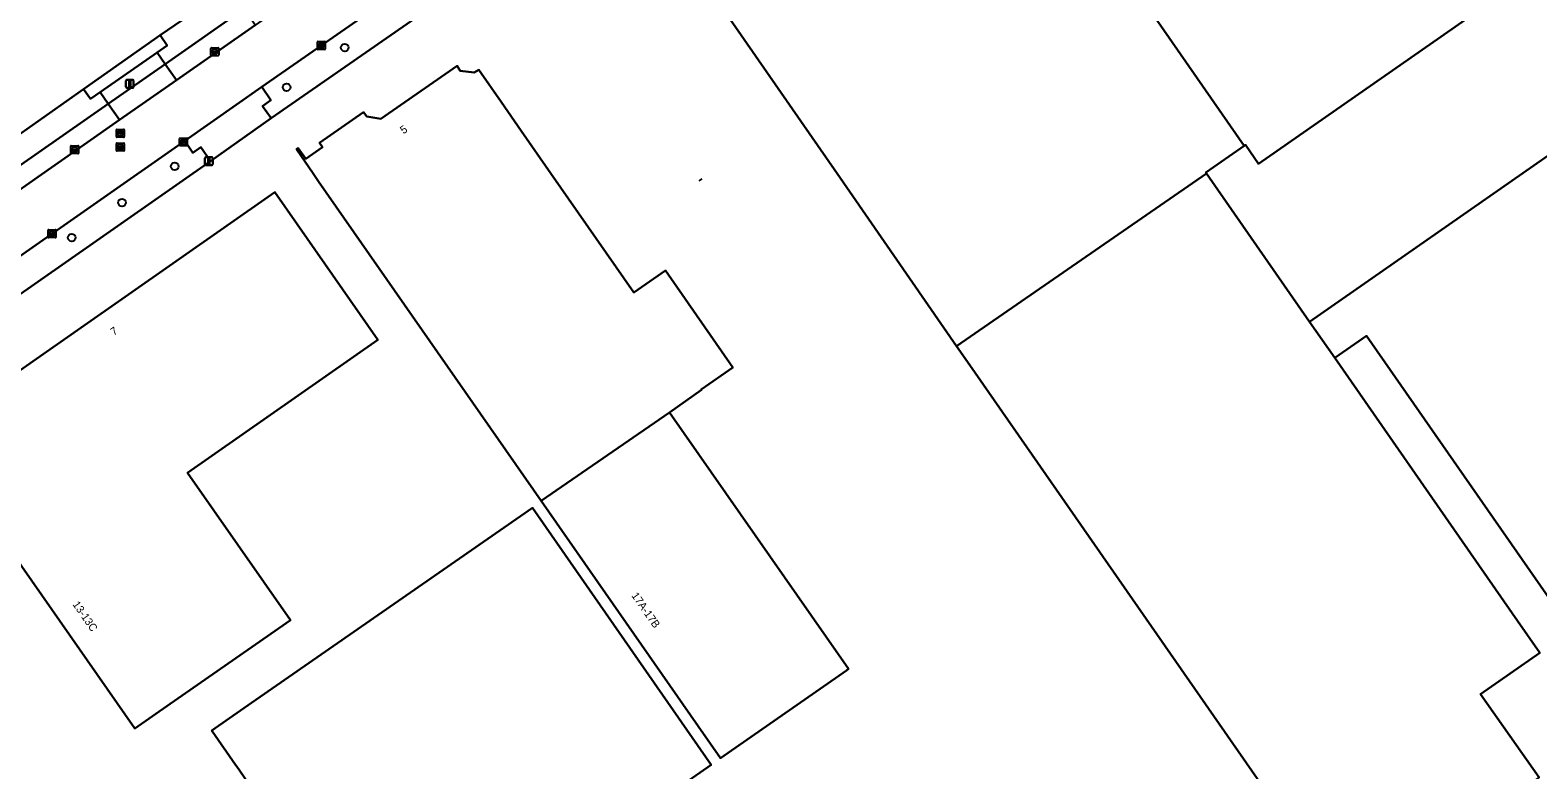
# Model space of a CAD drawing. Extents: x 156702 to 158052, y 387630 to 388992.
# Drawn here: x 157142.2 to 157335.4, y 387923.6 to 388018.3 of the extents above; entities that cross this region are included whole.
import ezdxf

# ---------------------------------------------------------------- set-up
doc = ezdxf.new("R2010")
doc.units = 0
for name, color, linetype in [('IMGEO_Berm_groen', 7, 'Continuous'), ('IMGEO_Boom', 7, 'Continuous'), ('IMGEO_Erf', 7, 'Continuous'), ('IMGEO_Groenvoorziening', 7, 'Continuous'), ('IMGEO_Hek', 7, 'Continuous'), ('IMGEO_Kolk', 7, 'Continuous'), ('IMGEO_Lichtmast', 7, 'Continuous'), ('IMGEO_Pand', 7, 'Continuous'), ('IMGEO_Pand_nummerreeks', 7, 'Continuous'), ('IMGEO_Parkeervlak_open', 7, 'Continuous'), ('IMGEO_Rijbaan_lokaal_gesloten', 7, 'Continuous'), ('IMGEO_Rioolput', 7, 'Continuous'), ('IMGEO_Verkeersbordpaal', 7, 'Continuous'), ('IMGEO_Voetpad_open', 7, 'Continuous')]:
    doc.layers.add(name, color=color, linetype=linetype)

msp = doc.modelspace()

# ---------------------------------------------------------------- linework, layer by layer
at = {"layer": 'IMGEO_Berm_groen'}
for points in [[(157192.62, 388020.62), (157191.37, 388022.42), (157190.18, 388021.58), (157189.11, 388023.09), (157171.89, 388011.07), (157173.04, 388009.36), (157172, 388008.61), (157173.09, 388007.07)], [(157165.32, 388001.58), (157164.07, 388003.36), (157163.06, 388002.65), (157162.02, 388004.15), (157138.25, 387987.55), (157139.34, 387985.97), (157138.44, 387985.35), (157139.65, 387983.64)]]:
    msp.add_lwpolyline(points, close=True, dxfattribs=at)
at = {"layer": 'IMGEO_Boom'}
for centre in [(157182.52, 388016.12), (157175.07, 388011.04), (157160.75, 388000.9), (157153.99, 387996.26), (157147.55, 387991.77)]:
    msp.add_circle(centre, 0.489, dxfattribs=at)
at = {"layer": 'IMGEO_Erf'}
for points in [[(157098.39, 387975.31), (157099.89, 387976.38), (157105.87, 387980.54), (157106.88, 387981.24), (157118.95, 387989.66), (157126.98, 387995.32), (157134.2, 388000.31), (157141.08, 388005.15), (157149.07, 388010.79), (157158.88, 388017.71), (157166.52, 388022.94), (157167.7, 388023.77), (157190.09, 388039.53), (157196.39, 388043.95), (157196.49, 388044.02), (157197.35, 388044.62), (157207.32, 388051.52), (157218.56, 388059.33), (157281.66, 388103.31), (157286.25, 388106.5), (157283.56, 388110.33), (157275.56, 388121.79), (157271.06, 388128.22)], [(157295.81, 388092.42), (157290.1, 388088.45), (157280.15, 388081.52), (157245.36, 388057.35), (157243.07, 388055.77), (157229.78, 388046.6), (157229.66, 388046.52), (157226.37, 388044.25), (157226.26, 388044.17), (157217.53, 388038.16), (157206.18, 388030.09), (157205.39, 388029.52), (157201.09, 388026.55), (157192.62, 388020.62), (157173.09, 388007.07), (157165.32, 388001.58), (157139.65, 387983.64), (157132.37, 387978.6), (157115.37, 387966.68)], [(157309.86, 387907.49), (157262.61, 387975.43), (157260.92, 387977.88), (157245.6, 388000), (157240.97, 388006.69), (157226.45, 388027.65)], [(157327.07, 388020.36), (157322.97, 388017.51), (157299.62, 388001.23), (157297.94, 388003.66), (157297.75, 388003.52), (157292.86, 388000.11), (157292.93, 388000), (157306.14, 387981), (157351.38, 388012.5)], [(157339.46, 387941.82), (157313.44, 387979.21), (157309.36, 387976.37), (157332.79, 387942.68), (157335.64, 387938.58), (157328.03, 387933.28), (157335.56, 387922.6)]]:
    msp.add_lwpolyline(points, dxfattribs=at)
for points in [[(157247.06, 387936.51), (157246.8, 387936.32), (157230.65, 387925.08), (157227.79, 387929.18), (157207.7, 387958.03), (157179.18, 387998.98), (157178.48, 388000), (157176.33, 388003.09), (157176.56, 388003.25), (157177.55, 388001.86), (157179.69, 388003.34), (157179.28, 388003.91), (157184.93, 388007.86), (157185.35, 388007.27), (157187.15, 388006.98), (157196.91, 388013.77), (157197.32, 388013.14), (157199.1, 388012.91), (157199.69, 388013.26), (157202.55, 388009.16), (157205.13, 388005.44), (157208.92, 388000), (157219.55, 387984.74), (157223.61, 387987.58), (157232.26, 387975.15), (157228.2, 387972.32), (157228.25, 387972.25), (157224.14, 387969.38), (157244.2, 387940.61)], [(157162.4, 387961.64), (157175.57, 387942.78), (157160.14, 387932.03), (157155.62, 387928.88), (157138.87, 387952.87), (157132.32, 387948.3), (157127.71, 387954.91), (157128.51, 387955.46), (157126.22, 387958.72), (157125.43, 387958.16), (157121.58, 387963.7), (157128.3, 387968.4), (157129.48, 387966.8), (157173.58, 387997.58), (157176.45, 387993.48), (157186.78, 387978.67)], [(157229.49, 387924.24), (157192.5, 387898.48), (157188.39, 387895.62), (157186.26, 387898.69), (157181.34, 387905.77), (157180.62, 387905.27), (157180.69, 387905.15), (157180.45, 387904.94), (157177.07, 387908.98), (157177.38, 387909.27), (157174.94, 387912.73), (157174.37, 387912.23), (157170.99, 387916.28), (157171.22, 387916.49), (157171.37, 387916.35), (157173.14, 387917.58), (157168.68, 387924.02), (157168.52, 387924.24), (157165.54, 387928.55), (157165.48, 387928.64), (157169.58, 387931.49), (157206.58, 387957.15)]]:
    msp.add_lwpolyline(points, close=True, dxfattribs=at)
at = {"layer": 'IMGEO_Groenvoorziening'}
msp.add_lwpolyline([(157151.19, 388010.41), (157158.49, 388015.5), (157159.79, 388016.39), (157158.88, 388017.71), (157149.07, 388010.79), (157149.96, 388009.53)], close=True, dxfattribs=at)
at = {"layer": 'IMGEO_Hek'}
for points in [[(157158.88, 388017.71), (157166.52, 388022.94)], [(157149.07, 388010.79), (157158.88, 388017.71)], [(157141.08, 388005.15), (157149.07, 388010.79)], [(157228.29, 387999.32), (157227.91, 387999.05)]]:
    msp.add_lwpolyline(points, dxfattribs=at)
at = {"layer": 'IMGEO_Kolk'}
for p, q in [((157165.37, 388015.15), (157165.37, 388016.01)), ((157165.45, 388016.08), (157166.3, 388016.08)), ((157166.38, 388016.01), (157166.38, 388015.15)), ((157179.03, 388015.96), (157179.03, 388016.82)), ((157179.1, 388016.89), (157179.96, 388016.89)), ((157179.96, 388015.89), (157179.1, 388015.89)), ((157179.29, 388016.38), (157179.29, 388016.4)), ((157179.33, 388016.43), (157179.73, 388016.43)), ((157179.73, 388016.35), (157179.33, 388016.35)), ((157179.54, 388016.11), (157179.51, 388016.11)), ((157179.52, 388016.67), (157179.54, 388016.67)), ((157179.77, 388016.4), (157179.77, 388016.38)), ((157180.03, 388016.82), (157180.03, 388015.96)), ((157166.3, 388015.08), (157165.45, 388015.08)), ((157165.63, 388015.57), (157165.63, 388015.59)), ((157166.07, 388015.54), (157165.67, 388015.54)), ((157165.68, 388015.62), (157166.07, 388015.62)), ((157165.86, 388015.86), (157165.89, 388015.86)), ((157165.88, 388015.3), (157165.86, 388015.3)), ((157166.12, 388015.59), (157166.12, 388015.57)), ((157161.35, 388003.6), (157161.35, 388004.46)), ((157161.43, 388004.53), (157162.28, 388004.53)), ((157161.84, 388004.31), (157161.87, 388004.31)), ((157162.35, 388004.46), (157162.35, 388003.6)), ((157147.41, 388002.61), (157147.41, 388003.47)), ((157147.49, 388003.54), (157148.34, 388003.54)), ((157148.34, 388002.54), (157147.49, 388002.54)), ((157147.67, 388003.03), (157147.67, 388003.05)), ((157147.71, 388003.08), (157148.11, 388003.08)), ((157148.11, 388003), (157147.71, 388003)), ((157147.9, 388003.32), (157147.92, 388003.32)), ((157147.92, 388002.76), (157147.9, 388002.76)), ((157148.15, 388003.05), (157148.15, 388003.03)), ((157148.41, 388003.47), (157148.41, 388002.61)), ((157162.28, 388003.53), (157161.43, 388003.53)), ((157161.61, 388004.02), (157161.61, 388004.04)), ((157161.65, 388004.07), (157162.05, 388004.07)), ((157162.05, 388003.99), (157161.65, 388003.99)), ((157161.86, 388003.75), (157161.84, 388003.75)), ((157162.1, 388004.04), (157162.1, 388004.02)), ((157144.52, 387991.85), (157144.52, 387992.7)), ((157144.59, 387992.78), (157145.45, 387992.78)), ((157145.52, 387992.7), (157145.52, 387991.85)), ((157145.45, 387991.78), (157144.59, 387991.78)), ((157144.78, 387992.27), (157144.78, 387992.28)), ((157144.82, 387992.32), (157145.22, 387992.32)), ((157145.22, 387992.23), (157144.82, 387992.23)), ((157145.01, 387992.56), (157145.03, 387992.56)), ((157145.03, 387992), (157145.01, 387992)), ((157145.26, 387992.28), (157145.26, 387992.27))]:
    msp.add_line(p, q, dxfattribs=at)
for points in [[(157165.37, 388015.15), (157165.37, 388016.01)], [(157165.45, 388016.08), (157166.3, 388016.08)], [(157166.38, 388016.01), (157166.38, 388015.15)], [(157179.03, 388015.96), (157179.03, 388016.82)], [(157179.1, 388016.89), (157179.96, 388016.89)], [(157179.96, 388015.89), (157179.1, 388015.89)], [(157180.03, 388016.82), (157180.03, 388015.96)], [(157166.3, 388015.08), (157165.45, 388015.08)], [(157161.35, 388003.6), (157161.35, 388004.46)], [(157161.43, 388004.53), (157162.28, 388004.53)], [(157162.35, 388004.46), (157162.35, 388003.6)], [(157147.41, 388002.61), (157147.41, 388003.47)], [(157147.49, 388003.54), (157148.34, 388003.54)], [(157148.34, 388002.54), (157147.49, 388002.54)], [(157148.41, 388003.47), (157148.41, 388002.61)], [(157162.28, 388003.53), (157161.43, 388003.53)], [(157144.52, 387991.85), (157144.52, 387992.7)], [(157144.59, 387992.78), (157145.45, 387992.78)], [(157145.52, 387992.7), (157145.52, 387991.85)], [(157145.45, 387991.78), (157144.59, 387991.78)]]:
    msp.add_lwpolyline(points, dxfattribs=at)
for centre, radius, start, end in [((157165.45, 388016.01), 0.0765, 91.552, 178.448), ((157165.45, 388016.01), 0.0765, 91.552, 178.448), ((157166.3, 388016.01), 0.0765, 1.552, 88.448), ((157166.3, 388016.01), 0.0765, 1.552, 88.448), ((157179.11, 388016.81), 0.0765, 91.552, 178.448), ((157179.11, 388016.81), 0.0765, 91.552, 178.448), ((157179.11, 388015.96), 0.0765, 181.552, 268.448), ((157179.11, 388015.96), 0.0765, 181.552, 268.448), ((157179.33, 388016.39), 0.0403, 85.8775, 175.7526), ((157179.32, 388016.38), 0.0366, 178.938, 274.7102), ((157179.73, 388016.39), 0.0386, 1.7309, 96.639), ((157179.73, 388016.39), 0.043, 264.8664, 352.4533), ((157179.95, 388016.81), 0.0765, 1.552, 88.448), ((157179.95, 388016.81), 0.0765, 1.552, 88.448), ((157179.95, 388015.96), 0.0765, 271.552, 358.448), ((157179.95, 388015.96), 0.0765, 271.552, 358.448), ((157165.45, 388015.16), 0.0765, 181.552, 268.448), ((157165.45, 388015.16), 0.0765, 181.552, 268.448), ((157165.67, 388015.58), 0.0403, 85.8775, 175.7526), ((157165.67, 388015.57), 0.0366, 178.938, 274.7102), ((157166.08, 388015.59), 0.0386, 1.7309, 96.639), ((157166.07, 388015.58), 0.043, 264.8664, 352.4533), ((157166.3, 388015.16), 0.0765, 271.552, 358.448), ((157166.3, 388015.16), 0.0765, 271.552, 358.448), ((157161.43, 388004.46), 0.0765, 91.552, 178.448), ((157161.43, 388004.46), 0.0765, 91.552, 178.448), ((157162.28, 388004.46), 0.0765, 1.552, 88.448), ((157162.28, 388004.46), 0.0765, 1.552, 88.448), ((157147.49, 388003.47), 0.0765, 91.552, 178.448), ((157147.49, 388003.47), 0.0765, 91.552, 178.448), ((157147.49, 388002.62), 0.0765, 181.552, 268.448), ((157147.49, 388002.62), 0.0765, 181.552, 268.448), ((157147.71, 388003.04), 0.0403, 85.8775, 175.7526), ((157147.71, 388003.03), 0.0366, 178.938, 274.7102), ((157148.12, 388003.05), 0.0386, 1.7309, 96.639), ((157148.11, 388003.04), 0.043, 264.8664, 352.4533), ((157148.34, 388003.47), 0.0765, 1.552, 88.448), ((157148.34, 388003.47), 0.0765, 1.552, 88.448), ((157148.34, 388002.62), 0.0765, 271.552, 358.448), ((157148.34, 388002.62), 0.0765, 271.552, 358.448), ((157161.43, 388003.61), 0.0765, 181.552, 268.448), ((157161.43, 388003.61), 0.0765, 181.552, 268.448), ((157161.65, 388004.03), 0.0403, 85.8775, 175.7526), ((157161.65, 388004.02), 0.0366, 178.938, 274.7102), ((157162.06, 388004.04), 0.0386, 1.7309, 96.639), ((157162.05, 388004.03), 0.043, 264.8664, 352.4533), ((157162.28, 388003.61), 0.0765, 271.552, 358.448), ((157162.28, 388003.61), 0.0765, 271.552, 358.448), ((157144.6, 387992.7), 0.0765, 91.552, 178.448), ((157144.6, 387992.7), 0.0765, 91.552, 178.448), ((157145.44, 387992.7), 0.0765, 1.552, 88.448), ((157145.44, 387992.7), 0.0765, 1.552, 88.448), ((157144.6, 387991.85), 0.0765, 181.552, 268.448), ((157144.6, 387991.85), 0.0765, 181.552, 268.448), ((157144.82, 387992.28), 0.0403, 85.8775, 175.7526), ((157144.82, 387992.27), 0.0366, 178.938, 274.7102), ((157145.22, 387992.28), 0.0386, 1.7309, 96.639), ((157145.22, 387992.28), 0.043, 264.8664, 352.4533), ((157145.44, 387991.85), 0.0765, 271.552, 358.448), ((157145.44, 387991.85), 0.0765, 271.552, 358.448)]:
    msp.add_arc(centre, radius, start, end, dxfattribs=at)
for centre, major_axis, ratio, start_param, end_param in [((157179.52, 388016.39), (-0.387, 0.002), 0.722429, 4.712389, 7.853982), ((157179.54, 388016.39), (-0.39, 0.002), 0.717154, 1.570796, 4.712389), ((157165.86, 388015.58), (-0.387, 0.002), 0.722429, 4.712389, 7.853982), ((157165.89, 388015.58), (-0.39, 0.002), 0.717154, 1.570796, 4.712389), ((157161.84, 388004.03), (-0.387, 0.002), 0.722429, 4.712389, 7.853982), ((157161.86, 388004.03), (-0.39, 0.002), 0.717154, 1.570796, 4.712389), ((157147.9, 388003.04), (-0.387, 0.002), 0.722429, 4.712389, 7.853982), ((157147.92, 388003.04), (-0.39, 0.002), 0.717154, 1.570796, 4.712389), ((157145.01, 387992.28), (-0.387, 0.002), 0.722429, 4.712389, 7.853982), ((157145.03, 387992.28), (-0.39, 0.002), 0.717154, 1.570796, 4.712389)]:
    msp.add_ellipse(centre, major_axis=major_axis, ratio=ratio, start_param=start_param, end_param=end_param, dxfattribs=at)
at = {"layer": 'IMGEO_Lichtmast'}
for p, q in [((157154.49, 388011.07), (157154.49, 388011.87)), ((157154.49, 388011.87), (157154.49, 388011.07)), ((157154.59, 388011.97), (157155.37, 388011.97)), ((157155.37, 388011.97), (157154.59, 388011.97)), ((157155.37, 388010.97), (157154.59, 388010.97)), ((157154.59, 388010.97), (157155.37, 388010.97)), ((157155.47, 388011.87), (157155.47, 388011.07)), ((157155.47, 388011.07), (157155.47, 388011.87))]:
    msp.add_line(p, q, dxfattribs=at)
msp.add_lwpolyline([(157154.9, 388011.84), (157155.06, 388011.84), (157155.06, 388011.09), (157154.9, 388011.09), (157154.9, 388011.84)], dxfattribs=at)
for centre, start, end in [((157154.59, 388011.87), 90, 180), ((157154.59, 388011.87), 90, 180), ((157154.59, 388011.07), 180, 270), ((157154.59, 388011.07), 180, 270), ((157155.37, 388011.87), 0, 90), ((157155.37, 388011.87), 360, 90), ((157155.37, 388011.07), 270, 0), ((157155.37, 388011.07), 270, 0)]:
    msp.add_arc(centre, 0.1, start, end, dxfattribs=at)
at = {"layer": 'IMGEO_Pand'}
for points in [[(157276.1, 388034.76), (157263.24, 388053.36), (157263.09, 388053.25), (157250.63, 388044.54), (157226.45, 388027.65), (157240.97, 388006.69), (157245.6, 388000), (157260.92, 387977.88), (157292.93, 388000), (157292.86, 388000.11), (157297.75, 388003.52)], [(157333.72, 388032.92), (157325.28, 388045.04), (157326.38, 388046.44), (157323.78, 388048.53), (157323.35, 388047.82), (157319.03, 388054.03), (157308.29, 388046.54), (157309.05, 388045.45), (157300.38, 388039.44), (157294.66, 388047.69), (157285.05, 388041), (157276.1, 388034.76), (157297.75, 388003.52), (157297.94, 388003.66), (157299.62, 388001.23), (157322.97, 388017.51), (157327.07, 388020.36), (157323.35, 388025.66)], [(157208.92, 388000), (157205.13, 388005.44), (157202.55, 388009.16), (157199.69, 388013.26), (157199.1, 388012.91), (157197.32, 388013.14), (157196.91, 388013.77), (157187.15, 388006.98), (157185.35, 388007.27), (157184.93, 388007.86), (157179.28, 388003.91), (157179.69, 388003.34), (157177.55, 388001.86), (157176.56, 388003.25), (157176.33, 388003.09), (157178.48, 388000), (157179.18, 387998.98), (157207.7, 387958.03), (157224.14, 387969.38), (157228.25, 387972.25), (157228.2, 387972.32), (157232.26, 387975.15), (157223.61, 387987.58), (157219.55, 387984.74)], [(157309.36, 387976.37), (157306.14, 387981), (157292.93, 388000), (157260.92, 387977.88), (157262.61, 387975.43), (157309.86, 387907.49), (157312.38, 387909.37), (157314.15, 387907.72), (157335.56, 387922.6), (157328.03, 387933.28), (157335.64, 387938.58), (157332.79, 387942.68)], [(157176.45, 387993.48), (157173.58, 387997.58), (157129.48, 387966.8), (157128.3, 387968.4), (157121.58, 387963.7), (157125.43, 387958.16), (157126.22, 387958.72), (157128.51, 387955.46), (157127.71, 387954.91), (157132.32, 387948.3), (157138.87, 387952.87), (157155.62, 387928.88), (157160.14, 387932.03), (157175.57, 387942.78), (157162.4, 387961.64), (157186.78, 387978.67)], [(157207.7, 387958.03), (157227.79, 387929.18), (157230.65, 387925.08), (157246.8, 387936.32), (157247.06, 387936.51), (157244.2, 387940.61), (157224.14, 387969.38)], [(157192.5, 387898.48), (157229.49, 387924.24), (157206.58, 387957.15), (157169.58, 387931.49), (157165.48, 387928.64), (157165.54, 387928.55), (157168.52, 387924.24), (157168.68, 387924.02), (157173.14, 387917.58), (157171.37, 387916.35), (157171.22, 387916.49), (157170.99, 387916.28), (157174.37, 387912.23), (157174.94, 387912.73), (157177.38, 387909.27), (157177.07, 387908.98), (157180.45, 387904.94), (157180.69, 387905.15), (157180.62, 387905.27), (157181.34, 387905.77), (157186.26, 387898.69), (157188.39, 387895.62)]]:
    msp.add_lwpolyline(points, close=True, dxfattribs=at)
msp.add_lwpolyline([(157351.38, 388012.5), (157306.14, 387981), (157309.36, 387976.37), (157313.44, 387979.21), (157339.46, 387941.82)], dxfattribs=at)
at = {"layer": 'IMGEO_Parkeervlak_open'}
for points in [[(157159.52, 388014.01), (157158.49, 388015.5), (157151.19, 388010.41), (157152.22, 388008.9)], [(157160.98, 388011.95), (157159.52, 388014.01), (157152.22, 388008.9), (157153.66, 388006.84)], [(157153.66, 388006.84), (157152.22, 388008.9), (157134.76, 387996.72), (157136.22, 387994.64)]]:
    msp.add_lwpolyline(points, close=True, dxfattribs=at)
at = {"layer": 'IMGEO_Rijbaan_lokaal_gesloten'}
for points in [[(157284.59, 388098.39), (157284, 388097.94), (157223.11, 388055.38), (157209.65, 388045.97), (157202.56, 388041.02), (157199.88, 388039.14), (157191.99, 388033.62), (157171.05, 388018.99), (157160.98, 388011.95), (157153.66, 388006.84), (157136.22, 387994.64), (157131.49, 387991.34), (157121.05, 387984.04), (157104.66, 387972.58), (157104.52, 387972.48)], [(157108.32, 387966.63), (157113.07, 387969.98), (157129.21, 387981.25), (157138.25, 387987.55), (157162.02, 388004.15), (157171.89, 388011.07), (157189.11, 388023.09), (157199.82, 388030.58), (157201.83, 388031.98), (157203.87, 388033.41), (157216.48, 388042.2)]]:
    msp.add_lwpolyline(points, dxfattribs=at)
at = {"layer": 'IMGEO_Rioolput'}
for p, q in [((157153.27, 388004.71), (157153.27, 388005.56)), ((157153.34, 388005.64), (157154.19, 388005.64)), ((157154.19, 388004.64), (157153.34, 388004.64)), ((157153.52, 388005.13), (157153.52, 388005.14)), ((157153.96, 388005.09), (157153.56, 388005.09)), ((157153.57, 388005.18), (157153.96, 388005.18)), ((157153.75, 388005.42), (157153.78, 388005.42)), ((157153.78, 388004.86), (157153.75, 388004.86)), ((157154.01, 388005.14), (157154.01, 388005.13)), ((157154.27, 388005.56), (157154.27, 388004.71)), ((157153.27, 388002.94), (157153.27, 388003.8)), ((157153.35, 388003.87), (157154.2, 388003.87)), ((157154.2, 388002.87), (157153.35, 388002.87)), ((157153.53, 388003.36), (157153.53, 388003.38)), ((157153.97, 388003.33), (157153.57, 388003.33)), ((157153.58, 388003.41), (157153.97, 388003.41)), ((157153.76, 388003.65), (157153.79, 388003.65)), ((157153.78, 388003.09), (157153.76, 388003.09)), ((157154.02, 388003.38), (157154.02, 388003.36)), ((157154.28, 388003.8), (157154.28, 388002.94))]:
    msp.add_line(p, q, dxfattribs=at)
for points in [[(157153.27, 388004.71), (157153.27, 388005.56)], [(157153.34, 388005.64), (157154.19, 388005.64)], [(157154.19, 388004.64), (157153.34, 388004.64)], [(157154.27, 388005.56), (157154.27, 388004.71)], [(157153.27, 388002.94), (157153.27, 388003.8)], [(157153.35, 388003.87), (157154.2, 388003.87)], [(157154.2, 388002.87), (157153.35, 388002.87)], [(157154.28, 388003.8), (157154.28, 388002.94)]]:
    msp.add_lwpolyline(points, dxfattribs=at)
for centre, radius, start, end in [((157153.34, 388005.56), 0.0765, 91.552, 178.448), ((157153.34, 388005.56), 0.0765, 91.552, 178.448), ((157153.34, 388004.71), 0.0765, 181.552, 268.448), ((157153.34, 388004.71), 0.0765, 181.552, 268.448), ((157153.56, 388005.14), 0.0403, 85.8775, 175.7526), ((157153.56, 388005.13), 0.0366, 178.938, 274.7102), ((157153.97, 388005.14), 0.0386, 1.7309, 96.639), ((157153.97, 388005.14), 0.043, 264.8664, 352.4533), ((157154.19, 388005.56), 0.0765, 1.552, 88.448), ((157154.19, 388005.56), 0.0765, 1.552, 88.448), ((157154.19, 388004.71), 0.0765, 271.552, 358.448), ((157154.19, 388004.71), 0.0765, 271.552, 358.448), ((157153.35, 388003.8), 0.0765, 91.552, 178.448), ((157153.35, 388003.8), 0.0765, 91.552, 178.448), ((157153.35, 388002.95), 0.0765, 181.552, 268.448), ((157153.35, 388002.95), 0.0765, 181.552, 268.448), ((157153.57, 388003.37), 0.0403, 85.8775, 175.7526), ((157153.57, 388003.36), 0.0366, 178.938, 274.7102), ((157153.98, 388003.38), 0.0386, 1.7309, 96.639), ((157153.97, 388003.37), 0.043, 264.8664, 352.4533), ((157154.2, 388003.8), 0.0765, 1.552, 88.448), ((157154.2, 388003.8), 0.0765, 1.552, 88.448), ((157154.2, 388002.95), 0.0765, 271.552, 358.448), ((157154.2, 388002.95), 0.0765, 271.552, 358.448)]:
    msp.add_arc(centre, radius, start, end, dxfattribs=at)
for centre, major_axis, ratio, start_param, end_param in [((157153.75, 388005.14), (-0.387, 0.002), 0.722429, 4.712389, 7.853982), ((157153.78, 388005.14), (-0.39, 0.002), 0.717154, 1.570796, 4.712389), ((157153.76, 388003.37), (-0.387, 0.002), 0.722429, 4.712389, 7.853982), ((157153.79, 388003.37), (-0.39, 0.002), 0.717154, 1.570796, 4.712389)]:
    msp.add_ellipse(centre, major_axis=major_axis, ratio=ratio, start_param=start_param, end_param=end_param, dxfattribs=at)
at = {"layer": 'IMGEO_Verkeersbordpaal'}
for p, q in [((157164.62, 388001.17), (157164.62, 388001.97)), ((157164.62, 388001.97), (157164.62, 388001.17)), ((157164.72, 388002.07), (157165.51, 388002.07)), ((157165.51, 388002.07), (157164.72, 388002.07)), ((157165.51, 388001.07), (157164.72, 388001.07)), ((157164.72, 388001.07), (157165.51, 388001.07)), ((157165.61, 388001.97), (157165.61, 388001.17)), ((157165.61, 388001.17), (157165.61, 388001.97))]:
    msp.add_line(p, q, dxfattribs=at)
msp.add_lwpolyline([(157165.04, 388001.95), (157165.19, 388001.95), (157165.19, 388001.2), (157165.04, 388001.2), (157165.04, 388001.95)], dxfattribs=at)
for centre, start, end in [((157164.72, 388001.97), 90, 180), ((157164.72, 388001.97), 90, 180), ((157164.72, 388001.17), 180, 270), ((157164.72, 388001.17), 180, 270), ((157165.51, 388001.97), 0, 90), ((157165.51, 388001.97), 360, 90), ((157165.51, 388001.17), 270, 0), ((157165.51, 388001.17), 270, 0)]:
    msp.add_arc(centre, 0.1, start, end, dxfattribs=at)
at = {"layer": 'IMGEO_Voetpad_open'}
for points in [[(157169.62, 388021.07), (157168.6, 388022.55), (157167.38, 388021.7), (157166.52, 388022.94), (157158.88, 388017.71), (157159.79, 388016.39), (157158.49, 388015.5), (157159.52, 388014.01)], [(157171.05, 388018.99), (157169.62, 388021.07), (157159.52, 388014.01), (157160.98, 388011.95)], [(157152.22, 388008.9), (157151.19, 388010.41), (157149.96, 388009.53), (157149.07, 388010.79), (157141.08, 388005.15), (157134.2, 388000.31), (157135.06, 387999.13), (157133.72, 387998.19), (157134.76, 387996.72)], [(157173.09, 388007.07), (157172, 388008.61), (157173.04, 388009.36), (157171.89, 388011.07), (157162.02, 388004.15), (157163.06, 388002.65), (157164.07, 388003.36), (157165.32, 388001.58)]]:
    msp.add_lwpolyline(points, close=True, dxfattribs=at)

# ---------------------------------------------------------------- texts
at = {"layer": 'IMGEO_Pand_nummerreeks'}
for s, rotation, p in [('5', 34.8416, (157190.05, 388005)), ('7', 34.916, (157152.94, 387979.17)), ('13-13C', 304.9273, (157147.6, 387944.78)), ('17A-17B', 304.8528, (157219.21, 387945.91))]:
    msp.add_text(s, height=1, rotation=rotation, dxfattribs=at).set_placement(p)

doc.saveas('drawing.dxf')
